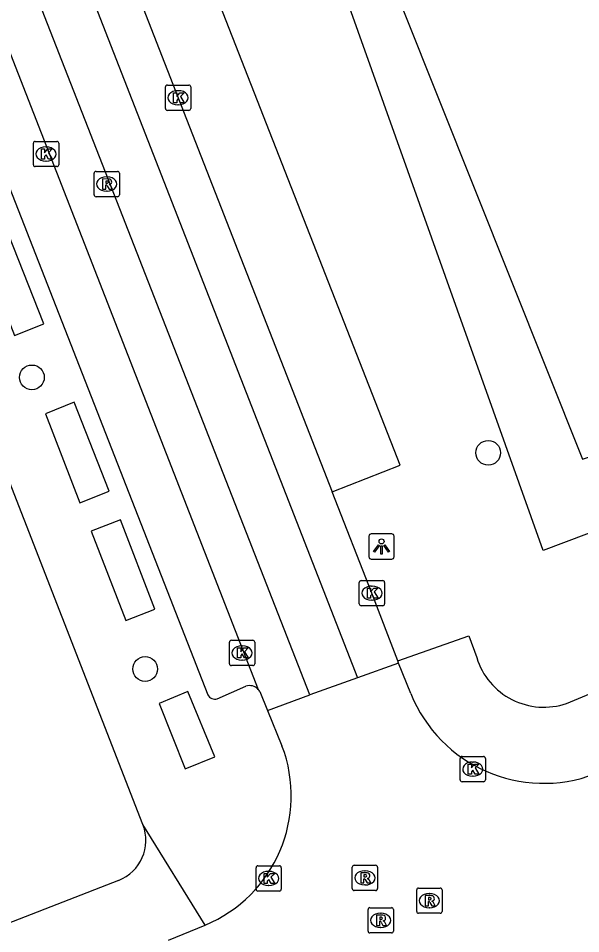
# Model space of a CAD drawing. Extents: x 159689 to 160786, y 387323 to 388339.
# Drawn here: x 160176.88 to 160199.12, y 387810.77 to 387846.99 of the extents above; entities that cross this region are included whole.
import ezdxf

# ---------------------------------------------------------------- set-up
doc = ezdxf.new("R2010")
doc.units = 0
for name, color, linetype in [('IMGEO_Boom', 7, 'Continuous'), ('IMGEO_Groenvoorziening', 7, 'Continuous'), ('IMGEO_Kolk', 7, 'Continuous'), ('IMGEO_Lichtpunt', 7, 'Continuous'), ('IMGEO_Parkeervlak_open', 7, 'Continuous'), ('IMGEO_Rijbaan_lokaal_gesloten', 7, 'Continuous'), ('IMGEO_Rijbaan_lokaal_open', 7, 'Continuous'), ('IMGEO_Rioolput', 7, 'Continuous'), ('IMGEO_Voetpad_open', 7, 'Continuous')]:
    doc.layers.add(name, color=color, linetype=linetype)

msp = doc.modelspace()

# ---------------------------------------------------------------- linework, layer by layer
at = {"layer": 'IMGEO_Boom'}
for centre in [(160177.419, 387832.783), (160195.461, 387829.799), (160181.897, 387821.245)]:
    msp.add_circle(centre, 0.489, dxfattribs=at)
at = {"layer": 'IMGEO_Groenvoorziening'}
for points in [[(160218.994, 387833.988), (160197.633, 387825.935), (160186.463, 387857.316), (160187.833, 387858.03)], [(160187.833, 387858.03), (160199.196, 387829.547), (160218.281, 387835.824)]]:
    msp.add_lwpolyline(points, dxfattribs=at)
at = {"layer": 'IMGEO_Kolk'}
for p, q in [((160182.774, 387844.346), (160183.626, 387844.346)), ((160182.699, 387843.42), (160182.699, 387844.272)), ((160183.187, 387844.126), (160183.212, 387844.126)), ((160183.7, 387844.272), (160183.7, 387843.42)), ((160183.626, 387843.346), (160182.774, 387843.346)), ((160183.21, 387843.566), (160183.185, 387843.566)), ((160177.477, 387841.194), (160177.477, 387842.046)), ((160177.552, 387842.12), (160178.404, 387842.12)), ((160177.965, 387841.9), (160177.99, 387841.9)), ((160178.478, 387842.046), (160178.478, 387841.194)), ((160178.404, 387841.12), (160177.552, 387841.12)), ((160177.988, 387841.34), (160177.963, 387841.34)), ((160190.363, 387823.82), (160190.363, 387824.672)), ((160190.438, 387824.746), (160191.29, 387824.746)), ((160190.851, 387824.526), (160190.876, 387824.526)), ((160191.364, 387824.672), (160191.364, 387823.82)), ((160191.29, 387823.746), (160190.438, 387823.746)), ((160190.874, 387823.966), (160190.849, 387823.966)), ((160185.23, 387821.455), (160185.23, 387822.307)), ((160185.305, 387822.381), (160186.157, 387822.381)), ((160186.231, 387822.307), (160186.231, 387821.455)), ((160185.718, 387822.161), (160185.743, 387822.161)), ((160185.741, 387821.601), (160185.716, 387821.601)), ((160186.157, 387821.381), (160185.305, 387821.381)), ((160194.352, 387816.858), (160194.352, 387817.71)), ((160194.427, 387817.784), (160195.279, 387817.784)), ((160194.84, 387817.564), (160194.865, 387817.564)), ((160195.353, 387817.71), (160195.353, 387816.858)), ((160194.863, 387817.004), (160194.838, 387817.004)), ((160195.279, 387816.784), (160194.427, 387816.784)), ((160186.28, 387812.533), (160186.28, 387813.385)), ((160186.355, 387813.459), (160187.207, 387813.459)), ((160186.768, 387813.239), (160186.793, 387813.239)), ((160187.281, 387813.385), (160187.281, 387812.533)), ((160187.207, 387812.459), (160186.355, 387812.459)), ((160186.791, 387812.679), (160186.766, 387812.679))]:
    msp.add_line(p, q, dxfattribs=at)
for points in [[(160182.774, 387844.346), (160183.626, 387844.346)], [(160182.699, 387843.42), (160182.699, 387844.272)], [(160183.02, 387844.046), (160183.143, 387844.046), (160183.143, 387843.895), (160183.273, 387844.046), (160183.437, 387844.046), (160183.291, 387843.895), (160183.444, 387843.646), (160183.292, 387843.646), (160183.207, 387843.81), (160183.143, 387843.743), (160183.143, 387843.646), (160183.02, 387843.646), (160183.02, 387844.046)], [(160183.7, 387844.272), (160183.7, 387843.42)], [(160183.626, 387843.346), (160182.774, 387843.346)], [(160177.477, 387841.194), (160177.477, 387842.046)], [(160177.552, 387842.12), (160178.404, 387842.12)], [(160177.798, 387841.82), (160177.921, 387841.82), (160177.921, 387841.669), (160178.051, 387841.82), (160178.215, 387841.82), (160178.069, 387841.669), (160178.222, 387841.42), (160178.07, 387841.42), (160177.985, 387841.584), (160177.921, 387841.517), (160177.921, 387841.42), (160177.798, 387841.42), (160177.798, 387841.82)], [(160178.478, 387842.046), (160178.478, 387841.194)], [(160178.404, 387841.12), (160177.552, 387841.12)], [(160190.363, 387823.82), (160190.363, 387824.672)], [(160190.438, 387824.746), (160191.29, 387824.746)], [(160190.684, 387824.446), (160190.807, 387824.446), (160190.807, 387824.295), (160190.937, 387824.446), (160191.101, 387824.446), (160190.955, 387824.295), (160191.108, 387824.046), (160190.956, 387824.046), (160190.871, 387824.21), (160190.807, 387824.143), (160190.807, 387824.046), (160190.684, 387824.046), (160190.684, 387824.446)], [(160191.364, 387824.672), (160191.364, 387823.82)], [(160191.29, 387823.746), (160190.438, 387823.746)], [(160185.23, 387821.455), (160185.23, 387822.307)], [(160185.305, 387822.381), (160186.157, 387822.381)], [(160186.231, 387822.307), (160186.231, 387821.455)], [(160185.551, 387822.081), (160185.674, 387822.081), (160185.674, 387821.93), (160185.804, 387822.081), (160185.968, 387822.081), (160185.822, 387821.93), (160185.975, 387821.681), (160185.823, 387821.681), (160185.738, 387821.845), (160185.674, 387821.778), (160185.674, 387821.681), (160185.551, 387821.681), (160185.551, 387822.081)], [(160186.157, 387821.381), (160185.305, 387821.381)], [(160194.352, 387816.858), (160194.352, 387817.71)], [(160194.427, 387817.784), (160195.279, 387817.784)], [(160195.353, 387817.71), (160195.353, 387816.858)], [(160194.673, 387817.484), (160194.796, 387817.484), (160194.796, 387817.333), (160194.926, 387817.484), (160195.09, 387817.484), (160194.944, 387817.333), (160195.097, 387817.084), (160194.945, 387817.084), (160194.86, 387817.248), (160194.796, 387817.181), (160194.796, 387817.084), (160194.673, 387817.084), (160194.673, 387817.484)], [(160195.279, 387816.784), (160194.427, 387816.784)], [(160186.28, 387812.533), (160186.28, 387813.385)], [(160186.355, 387813.459), (160187.207, 387813.459)], [(160187.281, 387813.385), (160187.281, 387812.533)], [(160186.601, 387813.159), (160186.724, 387813.159), (160186.724, 387813.008), (160186.854, 387813.159), (160187.018, 387813.159), (160186.872, 387813.008), (160187.025, 387812.759), (160186.873, 387812.759), (160186.788, 387812.923), (160186.724, 387812.856), (160186.724, 387812.759), (160186.601, 387812.759), (160186.601, 387813.159)], [(160187.207, 387812.459), (160186.355, 387812.459)]]:
    msp.add_lwpolyline(points, dxfattribs=at)
for centre, start, end in [((160182.776, 387844.27), 91.552, 178.448), ((160182.776, 387844.27), 91.552, 178.448), ((160183.624, 387844.27), 1.552, 88.448), ((160183.624, 387844.27), 1.552, 88.448), ((160182.776, 387843.422), 181.552, 268.448), ((160182.776, 387843.422), 181.552, 268.448), ((160183.624, 387843.422), 271.552, 358.448), ((160183.624, 387843.422), 271.552, 358.448), ((160177.554, 387842.044), 91.552, 178.448), ((160177.554, 387842.044), 91.552, 178.448), ((160178.402, 387842.044), 1.552, 88.448), ((160178.402, 387842.044), 1.552, 88.448), ((160177.554, 387841.196), 181.552, 268.448), ((160177.554, 387841.196), 181.552, 268.448), ((160178.402, 387841.196), 271.552, 358.448), ((160178.402, 387841.196), 271.552, 358.448), ((160190.44, 387824.67), 91.552, 178.448), ((160190.44, 387824.67), 91.552, 178.448), ((160191.288, 387824.67), 1.552, 88.448), ((160191.288, 387824.67), 1.552, 88.448), ((160190.44, 387823.822), 181.552, 268.448), ((160190.44, 387823.822), 181.552, 268.448), ((160191.288, 387823.822), 271.552, 358.448), ((160191.288, 387823.822), 271.552, 358.448), ((160185.307, 387822.305), 91.552, 178.448), ((160185.307, 387822.305), 91.552, 178.448), ((160186.155, 387822.305), 1.552, 88.448), ((160186.155, 387822.305), 1.552, 88.448), ((160185.307, 387821.457), 181.552, 268.448), ((160185.307, 387821.457), 181.552, 268.448), ((160186.155, 387821.457), 271.552, 358.448), ((160186.155, 387821.457), 271.552, 358.448), ((160194.429, 387817.708), 91.552, 178.448), ((160194.429, 387817.708), 91.552, 178.448), ((160195.277, 387817.708), 1.552, 88.448), ((160195.277, 387817.708), 1.552, 88.448), ((160194.429, 387816.86), 181.552, 268.448), ((160194.429, 387816.86), 181.552, 268.448), ((160195.277, 387816.86), 271.552, 358.448), ((160195.277, 387816.86), 271.552, 358.448), ((160186.357, 387813.383), 91.552, 178.448), ((160186.357, 387813.383), 91.552, 178.448), ((160187.205, 387813.383), 1.552, 88.448), ((160187.205, 387813.383), 1.552, 88.448), ((160186.357, 387812.535), 181.552, 268.448), ((160186.357, 387812.535), 181.552, 268.448), ((160187.205, 387812.535), 271.552, 358.448), ((160187.205, 387812.535), 271.552, 358.448)]:
    msp.add_arc(centre, 0.0765, start, end, dxfattribs=at)
for centre, major_axis, ratio, start_param, end_param in [((160183.186, 387843.846), (-0.387, 0.002), 0.722429, 4.712389, 7.853982), ((160183.211, 387843.846), (-0.39, 0.002), 0.717154, 1.570796, 4.712389), ((160177.964, 387841.62), (-0.387, 0.002), 0.722429, 4.712389, 7.853982), ((160177.989, 387841.62), (-0.39, 0.002), 0.717154, 1.570796, 4.712389), ((160190.85, 387824.246), (-0.387, 0.002), 0.722429, 4.712389, 7.853982), ((160190.875, 387824.246), (-0.39, 0.002), 0.717154, 1.570796, 4.712389), ((160185.717, 387821.881), (-0.387, 0.002), 0.722429, 4.712389, 7.853982), ((160185.742, 387821.881), (-0.39, 0.002), 0.717154, 1.570796, 4.712389), ((160194.839, 387817.284), (-0.387, 0.002), 0.722429, 4.712389, 7.853982), ((160194.864, 387817.284), (-0.39, 0.002), 0.717154, 1.570796, 4.712389), ((160186.767, 387812.959), (-0.387, 0.002), 0.722429, 4.712389, 7.853982), ((160186.792, 387812.959), (-0.39, 0.002), 0.717154, 1.570796, 4.712389)]:
    msp.add_ellipse(centre, major_axis=major_axis, ratio=ratio, start_param=start_param, end_param=end_param, dxfattribs=at)
at = {"layer": 'IMGEO_Lichtpunt'}
for p, q in [((160191.646, 387826.591), (160190.838, 387826.591)), ((160191.646, 387826.591), (160190.838, 387826.591)), ((160190.744, 387826.496), (160190.744, 387825.689)), ((160190.744, 387826.496), (160190.744, 387825.689)), ((160191.74, 387825.689), (160191.74, 387826.496)), ((160191.74, 387825.689), (160191.74, 387826.496)), ((160190.838, 387825.595), (160191.646, 387825.595)), ((160190.838, 387825.595), (160191.646, 387825.595))]:
    msp.add_line(p, q, dxfattribs=at)
for points in [[(160191.118, 387826.16), (160191.157, 387826.132), (160190.969, 387825.87), (160190.931, 387825.897), (160191.118, 387826.16)], [(160191.22, 387826.112), (160191.267, 387826.112), (160191.267, 387825.79), (160191.22, 387825.79), (160191.22, 387826.112)], [(160191.33, 387826.132), (160191.368, 387826.159), (160191.555, 387825.897), (160191.516, 387825.869), (160191.33, 387826.132)]]:
    msp.add_lwpolyline(points, dxfattribs=at)
msp.add_circle((160191.243, 387826.294), 0.0994, dxfattribs=at)
for centre, start, end in [((160190.838, 387826.496), 90, 180), ((160190.838, 387826.496), 90, 180), ((160191.646, 387826.496), 0, 90), ((160191.646, 387826.496), 0, 90), ((160190.838, 387825.689), 180, 270), ((160190.838, 387825.689), 180, 270), ((160191.646, 387825.689), 270, 0), ((160191.646, 387825.689), 270, 360)]:
    msp.add_arc(centre, 0.0946, start, end, dxfattribs=at)
at = {"layer": 'IMGEO_Parkeervlak_open'}
msp.add_lwpolyline([(160189.292, 387828.254), (160191.985, 387829.315), (160181.057, 387857.24), (160178.397, 387856.184)], dxfattribs=at)
at = {"layer": 'IMGEO_Rijbaan_lokaal_gesloten'}
for points in [[(160156.809, 387906.723), (160190.288, 387820.901)], [(160188.411, 387820.223), (160172.441, 387861.053), (160154.919, 387905.962)], [(160153.484, 387904.909), (160170.802, 387860.362), (160186.371, 387820.436)], [(160178.397, 387856.184), (160183.2, 387843.846), (160189.292, 387828.254)], [(160191.887, 387821.565), (160190.864, 387824.246), (160189.292, 387828.254)], [(160191.921, 387821.472), (160191.887, 387821.565)], [(160191.921, 387821.472), (160190.288, 387820.901)], [(160186.428, 387820.355), (160186.733, 387819.609)], [(160186.733, 387819.609), (160188.411, 387820.223)]]:
    msp.add_lwpolyline(points, dxfattribs=at)
msp.add_arc((160186.056, 387820.154), 0.423, 28.4135, 41.8549, dxfattribs=at)
at = {"layer": 'IMGEO_Rijbaan_lokaal_open'}
for points in [[(160192.398, 387820.282), (160191.921, 387821.472)], [(160190.288, 387820.901), (160188.411, 387820.223)], [(160186.733, 387819.609), (160187.307, 387818.207)], [(160182.817, 387810.516), (160184.267, 387811.111)]]:
    msp.add_lwpolyline(points, dxfattribs=at)
for centre, radius, start, end in [((160197.656, 387822.387), 5.663, 201.8196, 290.9217), ((160182.126, 387816.228), 5.547, 292.7102, 20.9082)]:
    msp.add_arc(centre, radius, start, end, dxfattribs=at)
at = {"layer": 'IMGEO_Rioolput'}
for p, q in [((160179.879, 387840.006), (160179.879, 387840.858)), ((160179.954, 387840.932), (160180.806, 387840.932)), ((160180.367, 387840.712), (160180.392, 387840.712)), ((160180.88, 387840.858), (160180.88, 387840.006)), ((160180.39, 387840.152), (160180.365, 387840.152)), ((160180.806, 387839.932), (160179.954, 387839.932)), ((160190.084, 387812.557), (160190.084, 387813.409)), ((160190.159, 387813.483), (160191.011, 387813.483)), ((160190.572, 387813.263), (160190.597, 387813.263)), ((160191.085, 387813.409), (160191.085, 387812.557)), ((160191.011, 387812.483), (160190.159, 387812.483)), ((160190.595, 387812.703), (160190.57, 387812.703)), ((160192.636, 387811.654), (160192.636, 387812.506)), ((160192.711, 387812.58), (160193.563, 387812.58)), ((160193.637, 387812.506), (160193.637, 387811.654)), ((160193.124, 387812.36), (160193.149, 387812.36)), ((160190.785, 387811.803), (160191.637, 387811.803)), ((160193.147, 387811.8), (160193.122, 387811.8)), ((160190.71, 387810.877), (160190.71, 387811.729)), ((160191.198, 387811.583), (160191.223, 387811.583)), ((160191.711, 387811.729), (160191.711, 387810.877)), ((160193.563, 387811.58), (160192.711, 387811.58)), ((160191.221, 387811.023), (160191.196, 387811.023)), ((160191.637, 387810.803), (160190.785, 387810.803))]:
    msp.add_line(p, q, dxfattribs=at)
for points in [[(160179.879, 387840.006), (160179.879, 387840.858)], [(160179.954, 387840.932), (160180.806, 387840.932)], [(160180.88, 387840.858), (160180.88, 387840.006)], [(160180.468, 387840.63), (160180.216, 387840.632), (160180.216, 387840.232)], [(160180.216, 387840.232), (160180.34, 387840.232), (160180.34, 387840.394), (160180.351, 387840.394)], [(160180.394, 387840.551), (160180.34, 387840.551), (160180.34, 387840.47)], [(160180.34, 387840.47), (160180.392, 387840.47)], [(160180.398, 387840.365), (160180.469, 387840.232), (160180.609, 387840.232), (160180.544, 387840.358)], [(160180.806, 387839.932), (160179.954, 387839.932)], [(160190.084, 387812.557), (160190.084, 387813.409)], [(160190.159, 387813.483), (160191.011, 387813.483)], [(160190.673, 387813.181), (160190.421, 387813.183), (160190.421, 387812.783)], [(160191.085, 387813.409), (160191.085, 387812.557)], [(160190.421, 387812.783), (160190.545, 387812.783), (160190.545, 387812.945), (160190.556, 387812.945)], [(160190.599, 387813.102), (160190.545, 387813.102), (160190.545, 387813.021)], [(160190.545, 387813.021), (160190.597, 387813.021)], [(160190.603, 387812.916), (160190.674, 387812.783), (160190.814, 387812.783), (160190.749, 387812.909)], [(160191.011, 387812.483), (160190.159, 387812.483)], [(160192.636, 387811.654), (160192.636, 387812.506)], [(160192.711, 387812.58), (160193.563, 387812.58)], [(160193.637, 387812.506), (160193.637, 387811.654)], [(160193.225, 387812.278), (160192.973, 387812.28), (160192.973, 387811.88)], [(160193.151, 387812.199), (160193.097, 387812.199), (160193.097, 387812.118)], [(160193.097, 387812.118), (160193.149, 387812.118)], [(160190.785, 387811.803), (160191.637, 387811.803)], [(160192.973, 387811.88), (160193.097, 387811.88), (160193.097, 387812.042), (160193.108, 387812.042)], [(160193.155, 387812.013), (160193.226, 387811.88), (160193.366, 387811.88), (160193.301, 387812.006)], [(160190.71, 387810.877), (160190.71, 387811.729)], [(160191.299, 387811.501), (160191.047, 387811.503), (160191.047, 387811.103)], [(160191.225, 387811.422), (160191.171, 387811.422), (160191.171, 387811.341)], [(160191.711, 387811.729), (160191.711, 387810.877)], [(160193.563, 387811.58), (160192.711, 387811.58)], [(160191.047, 387811.103), (160191.171, 387811.103), (160191.171, 387811.265), (160191.182, 387811.265)], [(160191.171, 387811.341), (160191.223, 387811.341)], [(160191.229, 387811.236), (160191.3, 387811.103), (160191.44, 387811.103), (160191.375, 387811.229)], [(160191.637, 387810.803), (160190.785, 387810.803)]]:
    msp.add_lwpolyline(points, dxfattribs=at)
for centre, radius, start, end in [((160179.956, 387840.856), 0.0765, 91.552, 178.448), ((160179.956, 387840.856), 0.0765, 91.552, 178.448), ((160180.804, 387840.856), 0.0765, 1.552, 88.448), ((160180.804, 387840.856), 0.0765, 1.552, 88.448), ((160180.35, 387840.341), 0.0533, 26.0293, 88.6989), ((160180.376, 387840.659), 0.19, 274.7715, 282.9687), ((160180.4, 387840.455), 0.0964, 77.0061, 93.1865), ((160180.414, 387840.512), 0.0378, 276.6634, 79.6772), ((160180.467, 387840.52), 0.109, 350.3612, 89.416), ((160180.465, 387840.52), 0.112, 277.5842, 350.9817), ((160180.449, 387840.305), 0.108, 29.5134, 73.7905), ((160179.956, 387840.008), 0.0765, 181.552, 268.448), ((160179.956, 387840.008), 0.0765, 181.552, 268.448), ((160180.804, 387840.008), 0.0765, 271.552, 358.448), ((160180.804, 387840.008), 0.0765, 271.552, 358.448), ((160190.161, 387813.407), 0.0765, 91.552, 178.448), ((160190.161, 387813.407), 0.0765, 91.552, 178.448), ((160190.672, 387813.071), 0.109, 350.3612, 89.416), ((160191.009, 387813.407), 0.0765, 1.552, 88.448), ((160191.009, 387813.407), 0.0765, 1.552, 88.448), ((160190.555, 387812.892), 0.0533, 26.0293, 88.6989), ((160190.581, 387813.21), 0.19, 274.7715, 282.9687), ((160190.605, 387813.006), 0.0964, 77.0061, 93.1865), ((160190.619, 387813.063), 0.0378, 276.6634, 79.6772), ((160190.67, 387813.071), 0.112, 277.5842, 350.9817), ((160190.654, 387812.856), 0.108, 29.5134, 73.7905), ((160190.161, 387812.559), 0.0765, 181.552, 268.448), ((160190.161, 387812.559), 0.0765, 181.552, 268.448), ((160191.009, 387812.559), 0.0765, 271.552, 358.448), ((160191.009, 387812.559), 0.0765, 271.552, 358.448), ((160192.713, 387812.504), 0.0765, 91.552, 178.448), ((160192.713, 387812.504), 0.0765, 91.552, 178.448), ((160193.561, 387812.504), 0.0765, 1.552, 88.448), ((160193.561, 387812.504), 0.0765, 1.552, 88.448), ((160193.133, 387812.307), 0.19, 274.7715, 282.9687), ((160193.157, 387812.103), 0.0964, 77.0061, 93.1865), ((160193.171, 387812.16), 0.0378, 276.6634, 79.6772), ((160193.224, 387812.168), 0.109, 350.3612, 89.416), ((160193.222, 387812.168), 0.112, 277.5842, 350.9817), ((160190.787, 387811.727), 0.0765, 91.552, 178.448), ((160190.787, 387811.727), 0.0765, 91.552, 178.448), ((160191.635, 387811.727), 0.0765, 1.552, 88.448), ((160191.635, 387811.727), 0.0765, 1.552, 88.448), ((160193.107, 387811.989), 0.0533, 26.0293, 88.6989), ((160193.206, 387811.953), 0.108, 29.5134, 73.7905), ((160191.231, 387811.326), 0.0964, 77.0061, 93.1865), ((160191.245, 387811.383), 0.0378, 276.6634, 79.6772), ((160191.298, 387811.391), 0.109, 350.3612, 89.416), ((160191.296, 387811.391), 0.112, 277.5842, 350.9817), ((160192.713, 387811.656), 0.0765, 181.552, 268.448), ((160192.713, 387811.656), 0.0765, 181.552, 268.448), ((160193.561, 387811.656), 0.0765, 271.552, 358.448), ((160193.561, 387811.656), 0.0765, 271.552, 358.448), ((160191.181, 387811.212), 0.0533, 26.0293, 88.6989), ((160191.207, 387811.53), 0.19, 274.7715, 282.9687), ((160191.28, 387811.176), 0.108, 29.5134, 73.7905), ((160190.787, 387810.879), 0.0765, 181.552, 268.448), ((160190.787, 387810.879), 0.0765, 181.552, 268.448), ((160191.635, 387810.879), 0.0765, 271.552, 358.448), ((160191.635, 387810.879), 0.0765, 271.552, 358.448)]:
    msp.add_arc(centre, radius, start, end, dxfattribs=at)
for centre, major_axis, ratio, start_param, end_param in [((160180.366, 387840.432), (-0.387, 0.002), 0.722429, 4.712389, 7.853982), ((160180.391, 387840.432), (-0.39, 0.002), 0.717154, 1.570796, 4.712389), ((160190.571, 387812.983), (-0.387, 0.002), 0.722429, 4.712389, 7.853982), ((160190.596, 387812.983), (-0.39, 0.002), 0.717154, 1.570796, 4.712389), ((160193.123, 387812.08), (-0.387, 0.002), 0.722429, 4.712389, 7.853982), ((160193.148, 387812.08), (-0.39, 0.002), 0.717154, 1.570796, 4.712389), ((160191.197, 387811.303), (-0.387, 0.002), 0.722429, 4.712389, 7.853982), ((160191.222, 387811.303), (-0.39, 0.002), 0.717154, 1.570796, 4.712389)]:
    msp.add_ellipse(centre, major_axis=major_axis, ratio=ratio, start_param=start_param, end_param=end_param, dxfattribs=at)
at = {"layer": 'IMGEO_Voetpad_open'}
for points in [[(160151.872, 387903.499), (160169.005, 387859.521), (160184.374, 387820.228)], [(160175.134, 387838.523), (160176.737, 387834.443), (160177.893, 387834.899), (160176.279, 387838.981), (160175.134, 387838.523)], [(160181.811, 387815.087), (160173.904, 387835.358)], [(160179.088, 387831.808), (160177.958, 387831.347), (160179.309, 387827.817), (160180.48, 387828.279), (160179.088, 387831.808)], [(160198.562, 387819.884), (160203.526, 387821.946), (160220.998, 387828.827)], [(160180.92, 387827.144), (160179.758, 387826.701), (160181.139, 387823.159), (160182.283, 387823.613), (160180.92, 387827.144)], [(160191.887, 387821.565), (160194.696, 387822.564), (160195.006, 387821.695)], [(160184.746, 387820.067), (160185.876, 387820.56)], [(160183.589, 387820.358), (160182.453, 387819.883), (160183.478, 387817.293), (160184.652, 387817.769), (160183.589, 387820.358)], [(160184.267, 387811.111), (160181.811, 387815.087)], [(160180.841, 387812.88), (160130.55, 387793.293)]]:
    msp.add_lwpolyline(points, dxfattribs=at)
for centre, radius, start, end in [((160197.662, 387822.514), 2.78, 197.1382, 288.8842), ((160186.033, 387820.137), 0.451, 41.5023, 110.3708), ((160184.653, 387820.362), 0.31, 205.7248, 287.4697), ((160180.222, 387814.469), 1.705, 291.2931, 21.2549)]:
    msp.add_arc(centre, radius, start, end, dxfattribs=at)

doc.saveas('drawing.dxf')
